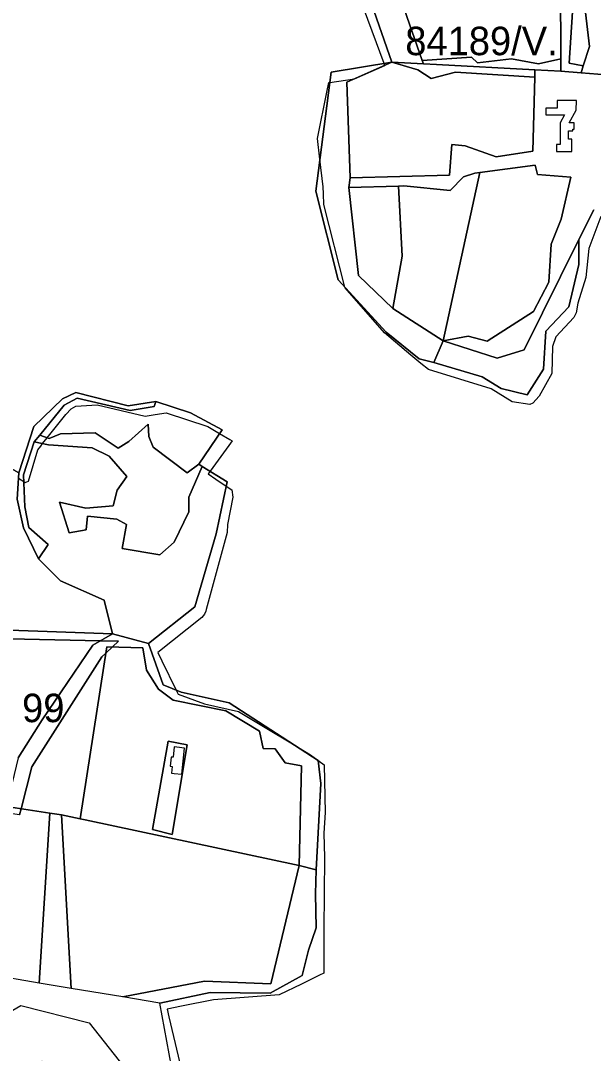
# Model space of a CAD drawing. Extents: x -477304 to -465429, y -1159113 to -1149210.
# Drawn here: x -469402 to -469101, y -1154735 to -1154191 of the extents above; entities that cross this region are included whole.
import ezdxf

# ---------------------------------------------------------------- set-up
doc = ezdxf.new("R2010")
doc.units = 0
for name, color, linetype in [('BPEJ_s', 7, 'Continuous'), ('PUPFL_s', 7, 'Continuous'), ('trav_porost_s', 7, 'Continuous')]:
    doc.layers.add(name, color=color, linetype=linetype)

msp = doc.modelspace()

# ---------------------------------------------------------------- linework, layer by layer
at = {"layer": 'BPEJ_s'}
msp.add_line((-469242.15, -1154608.45), (-469242.78, -1154619.44), dxfattribs=at)
for points in [[(-469096.96, -1154294.4), (-469103.3, -1154311.3), (-469104.78, -1154326.52), (-469109.01, -1154340.05), (-469109.85, -1154345.12), (-469111.12, -1154347.65), (-469120.63, -1154357.8), (-469122.32, -1154362.87), (-469122.74, -1154377.24), (-469129.3, -1154389.08), (-469132.67, -1154392.88), (-469134.37, -1154393.52), (-469143.67, -1154392.04), (-469154.66, -1154385.27), (-469187.62, -1154375.13), (-469191.61, -1154371.85), (-469196.9, -1154367.49), (-469210.87, -1154355.69), (-469231.58, -1154332.02), (-469231.68, -1154331.64), (-469242.78, -1154288.06), (-469243.04, -1154282.46), (-469243.21, -1154278.76), (-469244.9, -1154264.29), (-469246.17, -1154253.4), (-469241.09, -1154228.03), (-469240.17, -1154223.86), (-469239.67, -1154223.79), (-469226.56, -1154221.89), (-469210.68, -1154214.83), (-469211.05, -1154213.84), (-469225.88, -1154173.51)], [(-469143.67, -1154392.04), (-469154.66, -1154385.27), (-469187.62, -1154375.13), (-469191.61, -1154371.85), (-469196.9, -1154367.49), (-469210.87, -1154355.69), (-469231.58, -1154332.02), (-469231.68, -1154331.64), (-469242.78, -1154288.06), (-469243.04, -1154282.46), (-469243.21, -1154278.76), (-469244.9, -1154264.29), (-469246.17, -1154253.4), (-469241.09, -1154228.03), (-469240.17, -1154223.86), (-469239.67, -1154223.79), (-469226.56, -1154221.89), (-469210.68, -1154214.83), (-469211.05, -1154213.84), (-469225.88, -1154173.51)], [(-469096.96, -1154294.4), (-469103.3, -1154311.3), (-469104.78, -1154326.52), (-469109.01, -1154340.05), (-469109.85, -1154345.12), (-469111.12, -1154347.65), (-469120.63, -1154357.8), (-469122.32, -1154362.87), (-469122.74, -1154377.24), (-469129.3, -1154389.08), (-469132.67, -1154392.88), (-469134.37, -1154393.52), (-469143.67, -1154392.04)], [(-469403.53, -1154432.36), (-469400.77, -1154434.06), (-469400.02, -1154434.52), (-469398.33, -1154433.88), (-469393.47, -1154417.4), (-469391.88, -1154415.39), (-469390.87, -1154414.12), (-469388.43, -1154411.05), (-469378.68, -1154398.8), (-469375.93, -1154395.84), (-469373.4, -1154394.36), (-469367.79, -1154394.04), (-469362.19, -1154393.73), (-469336.83, -1154399.65), (-469331.58, -1154398.84), (-469325.84, -1154397.95), (-469303.86, -1154405.14), (-469297.66, -1154408.75), (-469292.24, -1154411.9), (-469291.08, -1154412.58), (-469292.87, -1154415.07), (-469302.64, -1154428.71), (-469303.62, -1154430.08), (-469299.64, -1154432.83), (-469294.24, -1154436.47), (-469291.18, -1154438.53), (-469290.76, -1154442.34), (-469293.51, -1154456.71), (-469293.72, -1154460.93), (-469304.71, -1154501.51), (-469305.01, -1154502.42), (-469305.55, -1154504.05), (-469307.03, -1154505.74), (-469330.17, -1154524.25), (-469328.17, -1154528.56), (-469320.51, -1154544.06), (-469319.5, -1154546.11), (-469305.55, -1154551.18), (-469287.8, -1154555.19), (-469271.93, -1154564.72), (-469260.1, -1154571.82), (-469249.76, -1154578.02), (-469242.57, -1154583.3)], [(-469403.53, -1154432.36), (-469400.77, -1154434.06), (-469400.02, -1154434.52), (-469398.33, -1154433.88), (-469393.47, -1154417.4), (-469391.88, -1154415.39), (-469390.87, -1154414.12), (-469388.43, -1154411.05), (-469378.68, -1154398.8), (-469375.93, -1154395.84), (-469373.4, -1154394.36), (-469367.79, -1154394.04), (-469362.19, -1154393.73), (-469336.83, -1154399.65), (-469331.58, -1154398.84), (-469325.84, -1154397.95), (-469303.86, -1154405.14), (-469297.66, -1154408.75), (-469292.24, -1154411.9), (-469291.08, -1154412.58), (-469292.87, -1154415.07), (-469302.64, -1154428.71), (-469303.62, -1154430.08), (-469299.64, -1154432.83), (-469294.24, -1154436.47), (-469291.18, -1154438.53), (-469290.76, -1154442.34), (-469293.51, -1154456.71), (-469293.72, -1154460.93), (-469304.71, -1154501.51), (-469305.01, -1154502.42), (-469305.55, -1154504.05), (-469307.03, -1154505.74), (-469330.17, -1154524.25), (-469328.17, -1154528.56), (-469320.51, -1154544.06), (-469319.5, -1154546.11), (-469305.55, -1154551.18), (-469287.8, -1154555.19), (-469271.93, -1154564.72), (-469260.1, -1154571.82), (-469249.76, -1154578.02), (-469242.57, -1154583.3), (-469242.15, -1154608.45)], [(-469402.99, -1154609.75), (-469402.19, -1154606.56), (-469396.64, -1154584.36), (-469359.66, -1154526.45), (-469357.67, -1154524.59), (-469354.11, -1154521.25), (-469350.93, -1154518.28), (-469360.44, -1154518.07), (-469432.75, -1154516.52)], [(-469242.57, -1154583.3), (-469242.15, -1154608.45), (-469242.78, -1154619.44), (-469242.36, -1154632.12), (-469242.84, -1154670.16), (-469242.78, -1154689.61), (-469242.77, -1154693.11), (-469245.11, -1154694.26), (-469254.52, -1154698.87), (-469266.25, -1154704.61), (-469300.91, -1154707.15), (-469317.81, -1154710.53), (-469325.35, -1154712.04), (-469324.36, -1154716.24), (-469314.64, -1154757.66)], [(-469242.78, -1154619.44), (-469242.36, -1154632.12), (-469242.84, -1154670.16), (-469242.78, -1154689.61), (-469242.77, -1154693.11), (-469245.11, -1154694.26), (-469254.52, -1154698.87), (-469266.25, -1154704.61), (-469300.91, -1154707.15), (-469317.81, -1154710.53), (-469325.35, -1154712.04), (-469324.36, -1154716.24), (-469314.64, -1154757.66)]]:
    msp.add_lwpolyline(points, dxfattribs=at)
msp.add_lwpolyline([(-469450.53, -1154592.19), (-469442.71, -1154553.08), (-469440.18, -1154536.81), (-469432.75, -1154516.52), (-469360.44, -1154518.07), (-469350.93, -1154518.28), (-469354.11, -1154521.25), (-469357.67, -1154524.59), (-469359.66, -1154526.45), (-469396.64, -1154584.36), (-469402.19, -1154606.56), (-469402.99, -1154609.75), (-469410.5, -1154608.72), (-469452.47, -1154602.93), (-469452.26, -1154601.77), (-469452.01, -1154600.42), (-469451.94, -1154600.02)], close=True, dxfattribs=at)
at = {"layer": 'PUPFL_s'}
for points in [[(-469221.63, -1154170.61), (-469206.94, -1154213.17), (-469238.97, -1154218.38), (-469247.06, -1154281.07), (-469235.24, -1154327.75), (-469210.03, -1154355.31), (-469192.55, -1154369.36), (-469184.89, -1154371.41), (-469159.38, -1154378.9), (-469149.31, -1154385.05), (-469135.7, -1154388.44), (-469127.15, -1154374.92), (-469125.8, -1154354.82), (-469113.71, -1154342.02), (-469108.5, -1154319.74), (-469108.5, -1154306.58), (-469100.5, -1154290.85)], [(-469299.56, -1154461.62), (-469293.76, -1154434.2), (-469306.85, -1154426.11), (-469308.64, -1154425), (-469296.35, -1154406.81), (-469312.95, -1154397.97), (-469331.29, -1154391.85), (-469345.83, -1154394.15), (-469373.4, -1154387.16), (-469380.46, -1154390.53), (-469395.46, -1154405.12), (-469403.34, -1154429.59), (-469438.21, -1154409.95), (-469430.38, -1154393.69), (-469436.61, -1154385.46), (-469450.83, -1154371.05), (-469464.12, -1154342.29), (-469443.77, -1154316.27), (-469447.92, -1154301.51), (-469416.66, -1154245.58), (-469421.54, -1154238.26), (-469417.07, -1154226.06)], [(-469319.31, -1154762.39), (-469329.22, -1154708.92), (-469302.6, -1154703.27), (-469271, -1154703.76), (-469254.14, -1154694.42), (-469250.85, -1154681.09), (-469246.87, -1154669.2), (-469247.17, -1154651.34), (-469246.89, -1154638.76), (-469244.3, -1154593.21), (-469245.82, -1154581.05), (-469292.66, -1154550.76), (-469318, -1154545.09), (-469327.45, -1154541.22), (-469335.05, -1154519.52), (-469310.81, -1154500.12), (-469299.56, -1154461.62)], [(-469403.7, -1154579.75), (-469391.07, -1154559.63), (-469364.36, -1154520.35), (-469354.01, -1154514.34), (-469335.05, -1154519.52), (-469327.45, -1154541.22), (-469318, -1154545.09), (-469292.66, -1154550.76), (-469245.82, -1154581.05), (-469244.3, -1154593.21), (-469246.89, -1154638.76), (-469255.8, -1154636.37), (-469254.57, -1154583.88), (-469263.14, -1154582.24), (-469268.48, -1154574.88), (-469274.81, -1154574.8), (-469276.67, -1154565.68), (-469294.38, -1154554.95), (-469322.09, -1154549.28), (-469329.79, -1154543.44), (-469336.12, -1154533.41), (-469338.17, -1154521.66), (-469357.15, -1154521.17), (-469371.03, -1154611.86), (-469380.93, -1154609.75), (-469387.09, -1154608.85), (-469409.88, -1154605.39)]]:
    msp.add_lwpolyline(points, dxfattribs=at)
for points in [[(-469235.24, -1154327.75), (-469247.06, -1154281.07), (-469238.97, -1154218.38), (-469206.94, -1154213.17), (-469230.73, -1154223.74), (-469228.93, -1154274.12), (-469229.61, -1154279.2), (-469224.54, -1154325.55), (-469206.48, -1154342.87), (-469180.02, -1154360.03), (-469184.89, -1154371.41), (-469192.55, -1154369.36), (-469210.03, -1154355.31)], [(-469224.54, -1154325.55), (-469229.61, -1154279.2), (-469203.45, -1154278.41), (-469201.45, -1154315.27), (-469206.48, -1154342.87)], [(-469149.31, -1154385.05), (-469159.38, -1154378.9), (-469184.89, -1154371.41), (-469180.02, -1154360.03), (-469151.45, -1154369.15), (-469137.35, -1154364.64), (-469108.5, -1154306.58), (-469108.5, -1154319.74), (-469113.71, -1154342.02), (-469125.8, -1154354.82), (-469127.15, -1154374.92), (-469135.7, -1154388.44)], [(-469379.54, -1154393.93), (-469392.44, -1154409.58), (-469395.33, -1154413.2), (-469400.92, -1154430.52), (-469400.22, -1154447.42), (-469398.21, -1154458.27), (-469387.98, -1154467.27), (-469393.09, -1154474.77), (-469400.98, -1154458.49), (-469404.27, -1154443.32), (-469403.34, -1154429.59), (-469395.46, -1154405.12), (-469380.46, -1154390.53), (-469373.4, -1154387.16), (-469345.83, -1154394.15), (-469331.29, -1154391.85), (-469332.19, -1154394.6), (-469344.81, -1154396.7), (-469372.66, -1154390.16)], [(-469358.55, -1154496.58), (-469354.01, -1154514.34), (-469438.07, -1154511.28), (-469450.14, -1154510.84), (-469442.99, -1154497.92), (-469424.77, -1154492.01), (-469424.79, -1154467.09), (-469413.61, -1154465.41), (-469413.59, -1154447.02), (-469419.92, -1154433.57), (-469440.38, -1154438.72), (-469452.22, -1154423.25), (-469451.92, -1154413), (-469438.46, -1154398.91), (-469430.38, -1154393.69), (-469438.21, -1154409.95), (-469403.34, -1154429.59), (-469404.27, -1154443.32), (-469400.98, -1154458.49), (-469393.09, -1154474.77), (-469381.54, -1154486.35)], [(-469392.44, -1154409.58), (-469379.54, -1154393.93), (-469372.66, -1154390.16), (-469344.81, -1154396.7), (-469332.19, -1154394.6), (-469331.29, -1154391.85), (-469312.95, -1154397.97), (-469296.35, -1154406.81), (-469308.64, -1154425), (-469314.8, -1154429.52), (-469332.75, -1154416), (-469334.93, -1154410.32), (-469335.26, -1154403.83), (-469345.4, -1154413.08), (-469351.15, -1154416.57), (-469363.23, -1154408.35), (-469381.43, -1154408.89), (-469387.51, -1154411.39)], [(-469345.4, -1154413.08), (-469335.26, -1154403.83), (-469334.93, -1154410.32), (-469332.75, -1154416), (-469314.8, -1154429.52), (-469308.64, -1154425), (-469306.85, -1154426.11), (-469313.83, -1154442.28), (-469313.96, -1154450), (-469321.55, -1154465.99), (-469329.24, -1154472.73), (-469349.04, -1154469.32), (-469346.7, -1154456.7), (-469351.83, -1154453.99), (-469367.19, -1154452.31), (-469367.87, -1154459.56), (-469376.97, -1154461.12), (-469381.98, -1154444.91), (-469368.14, -1154448.16), (-469353.8, -1154446.94), (-469351.67, -1154438.68), (-469346.51, -1154431.45), (-469355.82, -1154420.68), (-469364.77, -1154416.26), (-469387.76, -1154414.76), (-469395.33, -1154413.2), (-469392.44, -1154409.58), (-469387.51, -1154411.39), (-469381.43, -1154408.89), (-469363.23, -1154408.35), (-469351.15, -1154416.57)], [(-469354.01, -1154514.34), (-469358.55, -1154496.58), (-469381.54, -1154486.35), (-469393.09, -1154474.77), (-469387.98, -1154467.27), (-469398.21, -1154458.27), (-469400.22, -1154447.42), (-469400.92, -1154430.52), (-469395.33, -1154413.2), (-469387.76, -1154414.76), (-469364.77, -1154416.26), (-469355.82, -1154420.68), (-469346.51, -1154431.45), (-469351.67, -1154438.68), (-469353.8, -1154446.94), (-469368.14, -1154448.16), (-469381.98, -1154444.91), (-469376.97, -1154461.12), (-469367.87, -1154459.56), (-469367.19, -1154452.31), (-469351.83, -1154453.99), (-469346.7, -1154456.7), (-469349.04, -1154469.32), (-469329.24, -1154472.73), (-469321.55, -1154465.99), (-469313.96, -1154450), (-469313.83, -1154442.28), (-469306.85, -1154426.11), (-469293.76, -1154434.2), (-469299.56, -1154461.62), (-469310.81, -1154500.12), (-469335.05, -1154519.52)], [(-469465.99, -1154598.22), (-469459.28, -1154569.23), (-469458.68, -1154544.36), (-469455.25, -1154532.11), (-469455.76, -1154524.95), (-469443.97, -1154525.84), (-469438.07, -1154511.28), (-469354.01, -1154514.34), (-469364.36, -1154520.35), (-469391.07, -1154559.63), (-469403.7, -1154579.75), (-469409.88, -1154605.39)], [(-469255.8, -1154636.37), (-469368.48, -1154612.4), (-469371.03, -1154611.86), (-469357.15, -1154521.17), (-469338.17, -1154521.66), (-469336.12, -1154533.41), (-469329.79, -1154543.44), (-469322.09, -1154549.28), (-469294.38, -1154554.95), (-469276.67, -1154565.68), (-469274.81, -1154574.8), (-469268.48, -1154574.88), (-469263.14, -1154582.24), (-469254.57, -1154583.88)], [(-469333.03, -1154617.46), (-469322.67, -1154620.09), (-469314.75, -1154572.91), (-469324.73, -1154570.97)], [(-469409.88, -1154605.39), (-469387.09, -1154608.85), (-469392.63, -1154698.35), (-469419.04, -1154693.94), (-469421.2, -1154689.53), (-469422.36, -1154675.26), (-469415.18, -1154633.82)], [(-469380.93, -1154609.75), (-469375.79, -1154701.15), (-469392.63, -1154698.35), (-469387.09, -1154608.85)], [(-469368.48, -1154612.4), (-469255.8, -1154636.37), (-469270.62, -1154698.71), (-469305.64, -1154697.28), (-469348.63, -1154705.68), (-469375.79, -1154701.15), (-469380.93, -1154609.75), (-469371.03, -1154611.86)], [(-469302.6, -1154703.27), (-469329.22, -1154708.92), (-469348.63, -1154705.68), (-469305.64, -1154697.28), (-469270.62, -1154698.71), (-469255.8, -1154636.37), (-469246.89, -1154638.76), (-469247.17, -1154651.34), (-469246.87, -1154669.2), (-469250.85, -1154681.09), (-469254.14, -1154694.42), (-469271, -1154703.76)]]:
    msp.add_lwpolyline(points, close=True, dxfattribs=at)
at = {"layer": 'trav_porost_s'}
for points in [[(-469205.76, -1154169.72), (-469116.38, -1154144.79), (-469118.13, -1154172.04), (-469117.92, -1154211.42), (-469129.64, -1154213.97), (-469144, -1154211.38), (-469161.94, -1154213.42), (-469165.05, -1154210.57), (-469191.02, -1154212.17)], [(-469205.76, -1154169.72), (-469191.02, -1154212.17), (-469190.37, -1154214.03), (-469206.94, -1154213.17), (-469221.63, -1154170.61), (-469210, -1154157.52)], [(-469106.25, -1154215.13), (-469113.57, -1154213.64), (-469111.76, -1154186.6), (-469104.97, -1154186.96), (-469102.94, -1154204.9)], [(-469173.46, -1154218.44), (-469131.69, -1154221.01), (-469132.63, -1154260.04), (-469152, -1154263.02), (-469168.28, -1154257.22), (-469175.32, -1154256.54), (-469176.67, -1154272.73), (-469228.93, -1154274.12), (-469230.73, -1154223.74), (-469206.94, -1154213.17), (-469193.22, -1154217.22), (-469186.18, -1154221.76)], [(-469206.94, -1154213.17), (-469190.37, -1154214.03), (-469183.43, -1154214.39), (-469131.6, -1154217.08), (-469131.69, -1154221.01), (-469173.46, -1154218.44), (-469186.18, -1154221.76), (-469193.22, -1154217.22)], [(-469117.92, -1154211.42), (-469117.89, -1154217.79), (-469131.6, -1154217.08), (-469183.43, -1154214.39), (-469190.37, -1154214.03), (-469191.02, -1154212.17), (-469165.05, -1154210.57), (-469161.94, -1154213.42), (-469144, -1154211.38), (-469129.64, -1154213.97)], [(-469118.32, -1154249.31), (-469118.3, -1154256.43), (-469120.2, -1154256.43), (-469120.2, -1154260.18), (-469112.2, -1154260.18), (-469112.2, -1154253.76), (-469113.9, -1154253.76), (-469113.9, -1154249.31), (-469111.7, -1154249.31), (-469111.7, -1154248.36), (-469110.88, -1154248.36), (-469110.88, -1154245.01), (-469113.53, -1154245.01), (-469109.81, -1154238.5), (-469109.75, -1154233.35), (-469119.87, -1154233.24), (-469119.92, -1154237.39), (-469125.91, -1154237.32), (-469125.95, -1154240.82), (-469116.05, -1154240.93), (-469118.33, -1154245.01)], [(-469131.55, -1154267.37), (-469130.27, -1154272.31), (-469112.66, -1154273.67), (-469117.78, -1154295.84), (-469123.12, -1154309), (-469124.33, -1154328.98), (-469132.37, -1154344.57), (-469156.68, -1154360.12), (-469166.7, -1154357.48), (-469180.02, -1154360.03), (-469160.57, -1154271.22)], [(-469160.57, -1154271.22), (-469180.02, -1154360.03), (-469206.48, -1154342.87), (-469201.45, -1154315.27), (-469203.45, -1154278.41), (-469200.57, -1154278.32), (-469176.18, -1154280.79), (-469169.21, -1154273.61), (-469163.25, -1154271.58)], [(-469322.67, -1154620.09), (-469333.03, -1154617.46), (-469324.73, -1154570.97), (-469314.75, -1154572.91)], [(-469316.17, -1154574.55), (-469320.16, -1154574.12), (-469321.53, -1154573.97), (-469322.12, -1154579.41), (-469323.24, -1154579.29), (-469323.75, -1154584.07), (-469322.63, -1154584.19), (-469323.02, -1154587.8), (-469321.64, -1154587.95), (-469317.65, -1154588.38)], [(-469366.35, -1154719.36), (-469332.85, -1154761.79), (-469350.79, -1154752.31), (-469391.16, -1154739.76), (-469405.71, -1154750.34), (-469420.96, -1154747.46), (-469420.93, -1154736.85), (-469435.26, -1154729.67), (-469420.21, -1154720.47), (-469402.29, -1154710.26)]]:
    msp.add_lwpolyline(points, close=True, dxfattribs=at)
for points in [[(-469094.17, -1154219.84), (-469107.29, -1154218.71), (-469106.25, -1154215.13), (-469102.94, -1154204.9), (-469104.97, -1154186.96), (-469104.8, -1154174.08), (-469094.61, -1154157.96)], [(-469111.76, -1154186.6), (-469113.57, -1154213.64), (-469106.25, -1154215.13), (-469107.29, -1154218.71), (-469117.89, -1154217.79), (-469117.92, -1154211.42), (-469118.13, -1154172.04)], [(-469100.5, -1154290.85), (-469108.5, -1154306.58), (-469137.35, -1154364.64), (-469151.45, -1154369.15), (-469180.02, -1154360.03), (-469166.7, -1154357.48), (-469156.68, -1154360.12), (-469132.37, -1154344.57), (-469124.33, -1154328.98), (-469123.12, -1154309), (-469117.78, -1154295.84), (-469112.66, -1154273.67), (-469130.27, -1154272.31), (-469131.55, -1154267.37), (-469160.57, -1154271.22), (-469163.25, -1154271.58), (-469169.21, -1154273.61), (-469176.18, -1154280.79), (-469200.57, -1154278.32), (-469203.45, -1154278.41), (-469229.61, -1154279.2), (-469228.93, -1154274.12), (-469176.67, -1154272.73), (-469175.32, -1154256.54), (-469168.28, -1154257.22), (-469152, -1154263.02), (-469132.63, -1154260.04), (-469131.69, -1154221.01), (-469131.6, -1154217.08), (-469117.89, -1154217.79), (-469107.29, -1154218.71), (-469094.17, -1154219.84)]]:
    msp.add_lwpolyline(points, dxfattribs=at)

# ---------------------------------------------------------------- texts
at = {"layer": 'BPEJ_s'}
for s, p in [('84189/V.', (-469199.9, -1154209.44)), ('99', (-469401.7, -1154560.89))]:
    msp.add_text(s, height=15, dxfattribs=at).set_placement(p)

doc.saveas('drawing.dxf')
